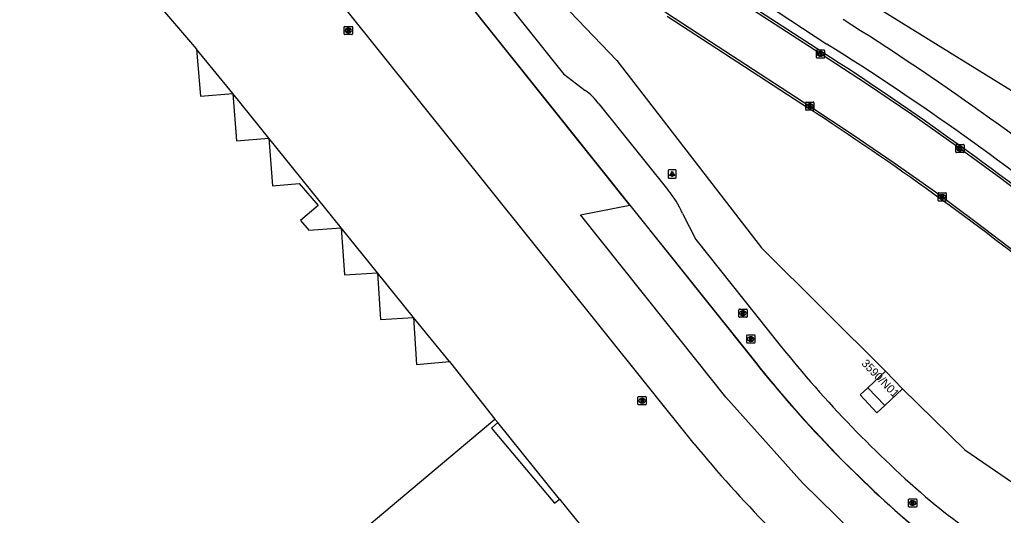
# Model space of a CAD drawing. Extents: x 155018 to 156648, y 383980 to 385733.
# Drawn here: x 156230.4 to 156350, y 384910.1 to 384970.3 of the extents above; entities that cross this region are included whole.
import ezdxf

# ---------------------------------------------------------------- set-up
doc = ezdxf.new("R2010")
doc.units = 0
for name, color, linetype in [('IMGEO_Berm_groen', 7, 'Continuous'), ('IMGEO_Fietspad_gesloten', 7, 'Continuous'), ('IMGEO_Kolk', 7, 'Continuous'), ('IMGEO_Lichtpunt', 7, 'Continuous'), ('IMGEO_Lijnafwatering', 7, 'Continuous'), ('IMGEO_Pand', 7, 'Continuous'), ('IMGEO_Pand_nummerreeks', 7, 'Continuous'), ('IMGEO_Pand_overbouw', 7, 'Continuous'), ('IMGEO_Rijbaan_lokaal_gesloten', 7, 'Continuous'), ('IMGEO_Rioolput', 7, 'Continuous'), ('IMGEO_Voetpad_open', 7, 'Continuous')]:
    doc.layers.add(name, color=color, linetype=linetype)

msp = doc.modelspace()

# ---------------------------------------------------------------- linework, layer by layer
at = {"layer": 'IMGEO_Berm_groen'}
for points in [[(156394.45, 384924.97), (156390.98, 384926.54), (156379.94, 384936.83), (156364.19, 384950.94), (156351.47, 384961.36), (156330.37, 384974.44), (156316, 384982.95), (156292.42, 385003.08)], [(156295.41, 384973.34), (156302.97, 384965.36), (156320.55, 384942.59), (156335.64, 384927.61)], [(156337.69, 384925.46), (156345.28, 384918.03), (156368.83, 384901.89), (156404.73, 384880.25), (156420.16, 384869.66), (156444.99, 384849.41), (156446.78, 384851.04)]]:
    msp.add_lwpolyline(points, dxfattribs=at)
at = {"layer": 'IMGEO_Fietspad_gesloten'}
msp.add_lwpolyline([(156312.29, 384978.05), (156328.52, 384967.37)], dxfattribs=at)
for centre, radius, start, end in [((156155.05, 384689.99), 330.72, 50.9598, 57.9655), ((156152.36, 384685.69), 332.22, 51.0539, 57.9796)]:
    msp.add_arc(centre, radius, start, end, dxfattribs=at)
at = {"layer": 'IMGEO_Kolk'}
for p, q in [((156327.23, 384965.75), (156327.23, 384966.6)), ((156327.31, 384966.68), (156328.16, 384966.68)), ((156327.72, 384966.46), (156327.75, 384966.46)), ((156327.74, 384965.9), (156327.72, 384965.9)), ((156328.23, 384966.6), (156328.23, 384965.75)), ((156328.16, 384965.68), (156327.31, 384965.68)), ((156325.94, 384959.4), (156325.94, 384960.25)), ((156326.01, 384960.32), (156326.86, 384960.32)), ((156326.43, 384960.1), (156326.45, 384960.1)), ((156326.94, 384960.25), (156326.94, 384959.4)), ((156326.86, 384959.32), (156326.01, 384959.32)), ((156326.45, 384959.54), (156326.42, 384959.54)), ((156344.26, 384955.18), (156345.11, 384955.18)), ((156344.19, 384954.25), (156344.19, 384955.1)), ((156345.11, 384954.17), (156344.26, 384954.17)), ((156344.67, 384954.95), (156344.7, 384954.95)), ((156344.7, 384954.4), (156344.67, 384954.4)), ((156345.19, 384955.1), (156345.19, 384954.25)), ((156342.03, 384948.36), (156342.03, 384949.22)), ((156342.1, 384949.29), (156342.95, 384949.29)), ((156343.03, 384949.22), (156343.03, 384948.36)), ((156342.95, 384948.29), (156342.1, 384948.29)), ((156342.51, 384949.07), (156342.54, 384949.07)), ((156342.54, 384948.51), (156342.51, 384948.51))]:
    msp.add_line(p, q, dxfattribs=at)
for points in [[(156327.23, 384965.75), (156327.23, 384966.6)], [(156327.31, 384966.68), (156328.16, 384966.68)], [(156327.55, 384966.38), (156327.68, 384966.38), (156327.68, 384966.23), (156327.81, 384966.38), (156327.97, 384966.38), (156327.82, 384966.23), (156327.98, 384965.98), (156327.82, 384965.98), (156327.74, 384966.14), (156327.68, 384966.08), (156327.68, 384965.98), (156327.55, 384965.98), (156327.55, 384966.38)], [(156328.23, 384966.6), (156328.23, 384965.75)], [(156328.16, 384965.68), (156327.31, 384965.68)], [(156325.94, 384959.4), (156325.94, 384960.25)], [(156326.01, 384960.32), (156326.86, 384960.32)], [(156326.26, 384960.02), (156326.38, 384960.02), (156326.38, 384959.87), (156326.51, 384960.02), (156326.68, 384960.02), (156326.53, 384959.87), (156326.68, 384959.62), (156326.53, 384959.62), (156326.45, 384959.79), (156326.38, 384959.72), (156326.38, 384959.62), (156326.26, 384959.62), (156326.26, 384960.02)], [(156326.94, 384960.25), (156326.94, 384959.4)], [(156326.86, 384959.32), (156326.01, 384959.32)], [(156344.26, 384955.18), (156345.11, 384955.18)], [(156344.19, 384954.25), (156344.19, 384955.1)], [(156345.11, 384954.17), (156344.26, 384954.17)], [(156344.51, 384954.87), (156344.63, 384954.87), (156344.63, 384954.72), (156344.76, 384954.87), (156344.92, 384954.87), (156344.78, 384954.72), (156344.93, 384954.47), (156344.78, 384954.47), (156344.69, 384954.64), (156344.63, 384954.57), (156344.63, 384954.47), (156344.51, 384954.47), (156344.51, 384954.87)], [(156345.19, 384955.1), (156345.19, 384954.25)], [(156342.03, 384948.36), (156342.03, 384949.22)], [(156342.1, 384949.29), (156342.95, 384949.29)], [(156343.03, 384949.22), (156343.03, 384948.36)], [(156342.95, 384948.29), (156342.1, 384948.29)], [(156342.35, 384948.99), (156342.47, 384948.99), (156342.47, 384948.84), (156342.6, 384948.99), (156342.76, 384948.99), (156342.62, 384948.84), (156342.77, 384948.59), (156342.62, 384948.59), (156342.53, 384948.75), (156342.47, 384948.69), (156342.47, 384948.59), (156342.35, 384948.59), (156342.35, 384948.99)]]:
    msp.add_lwpolyline(points, dxfattribs=at)
for centre, start, end in [((156327.31, 384966.6), 91.552, 178.448), ((156327.31, 384966.6), 91.552, 178.448), ((156328.16, 384966.6), 1.552, 88.448), ((156328.16, 384966.6), 1.552, 88.448), ((156327.31, 384965.75), 181.552, 268.448), ((156327.31, 384965.75), 181.552, 268.448), ((156328.16, 384965.75), 271.552, 358.448), ((156328.16, 384965.75), 271.552, 358.448), ((156326.01, 384960.25), 91.552, 178.448), ((156326.01, 384960.25), 91.552, 178.448), ((156326.86, 384960.25), 1.552, 88.448), ((156326.86, 384960.25), 1.552, 88.448), ((156326.01, 384959.4), 181.552, 268.448), ((156326.01, 384959.4), 181.552, 268.448), ((156326.86, 384959.4), 271.552, 358.448), ((156326.86, 384959.4), 271.552, 358.448), ((156344.26, 384955.1), 91.552, 178.448), ((156344.26, 384955.1), 91.552, 178.448), ((156345.11, 384955.1), 1.552, 88.448), ((156345.11, 384955.1), 1.552, 88.448), ((156344.26, 384954.25), 181.552, 268.448), ((156344.26, 384954.25), 181.552, 268.448), ((156345.11, 384954.25), 271.552, 358.448), ((156345.11, 384954.25), 271.552, 358.448), ((156342.1, 384949.21), 91.552, 178.448), ((156342.1, 384949.21), 91.552, 178.448), ((156342.95, 384949.21), 1.552, 88.448), ((156342.95, 384949.21), 1.552, 88.448), ((156342.1, 384948.37), 181.552, 268.448), ((156342.1, 384948.37), 181.552, 268.448), ((156342.95, 384948.37), 271.552, 358.448), ((156342.95, 384948.37), 271.552, 358.448)]:
    msp.add_arc(centre, 0.0765, start, end, dxfattribs=at)
for centre, major_axis, ratio, start_param, end_param in [((156327.72, 384966.18), (-0.387, 0.002), 0.722429, 4.712389, 7.853982), ((156327.74, 384966.18), (-0.39, 0.002), 0.717154, 1.570796, 4.712389), ((156326.42, 384959.82), (-0.387, 0.002), 0.722429, 4.712389, 7.853982), ((156326.45, 384959.82), (-0.39, 0.002), 0.717154, 1.570796, 4.712389), ((156344.67, 384954.67), (-0.387, 0.002), 0.722429, 4.712389, 7.853982), ((156344.7, 384954.67), (-0.39, 0.002), 0.717154, 1.570796, 4.712389), ((156342.51, 384948.79), (-0.387, 0.002), 0.722429, 4.712389, 7.853982), ((156342.54, 384948.79), (-0.39, 0.002), 0.717154, 1.570796, 4.712389)]:
    msp.add_ellipse(centre, major_axis=major_axis, ratio=ratio, start_param=start_param, end_param=end_param, dxfattribs=at)
at = {"layer": 'IMGEO_Lichtpunt'}
for p, q in [((156309.2, 384951.98), (156309.2, 384951.17)), ((156309.2, 384951.98), (156309.2, 384951.17)), ((156310.1, 384952.08), (156309.29, 384952.08)), ((156310.1, 384952.08), (156309.29, 384952.08)), ((156310.19, 384951.17), (156310.19, 384951.98)), ((156310.19, 384951.17), (156310.19, 384951.98)), ((156309.29, 384951.08), (156310.1, 384951.08)), ((156309.29, 384951.08), (156310.1, 384951.08))]:
    msp.add_line(p, q, dxfattribs=at)
for points in [[(156309.57, 384951.64), (156309.61, 384951.62), (156309.42, 384951.35), (156309.38, 384951.38), (156309.57, 384951.64)], [(156309.67, 384951.6), (156309.72, 384951.6), (156309.72, 384951.27), (156309.67, 384951.27), (156309.67, 384951.6)], [(156309.78, 384951.62), (156309.82, 384951.64), (156310.01, 384951.38), (156309.97, 384951.35), (156309.78, 384951.62)]]:
    msp.add_lwpolyline(points, dxfattribs=at)
msp.add_circle((156309.7, 384951.78), 0.0994, dxfattribs=at)
for centre, start, end in [((156309.29, 384951.98), 90, 180), ((156309.29, 384951.98), 90, 180), ((156310.1, 384951.98), 0, 90), ((156310.1, 384951.98), 0, 90), ((156309.29, 384951.17), 180, 270), ((156309.29, 384951.17), 180, 270), ((156310.1, 384951.17), 270, 0), ((156310.1, 384951.17), 270, 360)]:
    msp.add_arc(centre, 0.0946, start, end, dxfattribs=at)
at = {"layer": 'IMGEO_Lijnafwatering'}
for points in [[(156296.72, 384957.62), (156284.35, 384973.12)], [(156309.1, 384942.13), (156296.72, 384957.62)], [(156321.48, 384926.64), (156320.93, 384927.3), (156320.39, 384927.97), (156319.86, 384928.64), (156309.1, 384942.13)], [(156335.07, 384912.23), (156330.32, 384916.82), (156325.78, 384921.63), (156321.48, 384926.64)], [(156350.99, 384900.47), (156347.95, 384902.42), (156344.79, 384904.49), (156341.71, 384906.68), (156338.71, 384908.98), (156337.48, 384910.05), (156336.27, 384911.13), (156335.07, 384912.23)]]:
    msp.add_lwpolyline(points, dxfattribs=at)
at = {"layer": 'IMGEO_Pand'}
for points in [[(156230.36, 384991.57), (156237.37, 384983.51), (156236.58, 384982.76), (156244.26, 384973.58), (156245.28, 384974.45), (156251.86, 384966.76), (156252.33, 384961.05), (156256.27, 384961.36), (156256.72, 384955.59), (156260.67, 384955.92), (156261.11, 384950.14), (156264.36, 384950.42), (156266.65, 384947.73), (156264.52, 384945.93), (156265.5, 384944.74), (156269.44, 384945.03), (156269.86, 384939.29), (156273.85, 384939.57), (156274.24, 384933.86), (156278.24, 384934.13), (156278.61, 384928.42), (156282.61, 384928.77), (156282.74, 384928.59), (156288.15, 384921.74)], [(156333.49, 384925.57), (156335.64, 384927.61)], [(156335.64, 384927.61), (156337.69, 384925.46)], [(156335.54, 384923.41), (156333.49, 384925.57)], [(156337.69, 384925.46), (156335.54, 384923.41)], [(156237.7, 384879.35), (156288.15, 384921.74)], [(156288.15, 384921.74), (156288.49, 384921.35), (156287.72, 384920.66), (156295.39, 384911.53), (156296, 384912.04), (156302.17, 384904.4), (156302.33, 384904.22), (156303.65, 384897.44), (156307.69, 384898.27), (156307.77, 384898.19), (156308.87, 384892.65), (156312.62, 384893.41), (156312.68, 384893.42), (156312.7, 384893.33), (156313.8, 384887.79), (156318.01, 384888.63), (156318.08, 384888.65), (156318.1, 384888.56), (156319.18, 384883.03), (156323.93, 384883.96), (156325.11, 384878.35), (156330.46, 384879.42), (156337.12, 384875.19)]]:
    msp.add_lwpolyline(points, dxfattribs=at)
at = {"layer": 'IMGEO_Pand_overbouw'}
for points in [[(156256.27, 384961.36), (156251.86, 384966.76), (156252.33, 384961.05)], [(156260.67, 384955.92), (156256.27, 384961.36), (156256.72, 384955.59)], [(156260.67, 384955.92), (156261.11, 384950.14), (156264.36, 384950.42), (156266.65, 384947.73), (156264.52, 384945.93), (156265.5, 384944.74), (156269.44, 384945.03)], [(156269.44, 384945.03), (156269.86, 384939.29), (156273.85, 384939.57)], [(156278.24, 384934.13), (156273.85, 384939.57), (156274.24, 384933.86)], [(156282.61, 384928.77), (156278.24, 384934.13), (156278.61, 384928.42)], [(156296, 384912.04), (156288.49, 384921.35), (156287.72, 384920.66), (156295.39, 384911.53)]]:
    msp.add_lwpolyline(points, close=True, dxfattribs=at)
at = {"layer": 'IMGEO_Rijbaan_lokaal_gesloten'}
for points in [[(156354.98, 384946.98), (156349.67, 384951.02), (156344.29, 384954.96), (156338.84, 384958.8), (156333.32, 384962.54), (156327.73, 384966.18), (156313.26, 384975.59), (156311.41, 384976.87), (156306.54, 384980.48), (156301.74, 384984.2), (156297.02, 384988.01), (156292.38, 384991.91), (156287.82, 384995.91), (156283.34, 385000), (156276.4, 385006.68)], [(156272.08, 385002.48), (156272.66, 385001.9), (156274.6, 385000), (156280.07, 384994.82), (156285.67, 384989.78), (156291.39, 384984.87), (156297.23, 384980.11), (156303.18, 384975.49), (156309.25, 384971.03), (156326.44, 384959.82), (156331.59, 384956.43), (156336.68, 384952.95), (156341.71, 384949.39), (156346.67, 384945.73), (156351.57, 384941.99)], [(156304.57, 384947.8), (156273.52, 384986.69), (156272.76, 384987.61)], [(156277.02, 384988.16), (156296.49, 384963.75), (156299.13, 384961.75)], [(156312.37, 384918.74), (156301.09, 384932.84), (156265.45, 384977.36)], [(156327.91, 384966.43), (156313.42, 384975.83), (156311.6, 384977.12)], [(156309.1, 384970.76), (156326.28, 384959.58)], [(156300.77, 384960.1), (156309.19, 384949.64)], [(156423.15, 384854.64), (156417.65, 384851.64), (156399.08, 384863.63), (156368.63, 384882.88), (156348.05, 384896.11), (156338.33, 384902.9), (156331.71, 384907.97), (156325.55, 384914.02), (156316.24, 384924.45), (156308.93, 384933.59), (156298.54, 384946.6), (156304.57, 384947.8)], [(156304.57, 384947.8), (156319.86, 384928.64)], [(156310.95, 384946.77), (156312.58, 384943.59), (156322.85, 384930.73)]]:
    msp.add_lwpolyline(points, dxfattribs=at)
for centre, radius, start, end in [((156118.28, 384640.4), 387.61, 51.3434, 57.2603), ((156294.85, 384955.82), 7.31, 35.903, 54.2015), ((156123.07, 384646.73), 373.05, 51.3168, 56.9955), ((156300.75, 384942.5), 11.05, 22.6981, 40.2271), ((156432.9, 385018.66), 140.87, 218.6245, 229.3507), ((156432.21, 385017.5), 143.24, 218.3405, 229.2491), ((156430.97, 385016.35), 153.6, 219.4536, 229.5614), ((156392.02, 384973.58), 80.05, 230.5361, 238.3124)]:
    msp.add_arc(centre, radius, start, end, dxfattribs=at)
at = {"layer": 'IMGEO_Rioolput'}
for p, q in [((156269.9, 384969.53), (156270.75, 384969.53)), ((156269.82, 384968.6), (156269.82, 384969.46)), ((156270.75, 384968.53), (156269.9, 384968.53)), ((156270.31, 384969.31), (156270.33, 384969.31)), ((156270.33, 384968.75), (156270.31, 384968.75)), ((156270.82, 384969.46), (156270.82, 384968.6)), ((156317.8, 384934.22), (156317.8, 384935.07)), ((156317.88, 384935.15), (156318.73, 384935.15)), ((156318.29, 384934.93), (156318.32, 384934.93)), ((156318.8, 384935.07), (156318.8, 384934.22)), ((156318.73, 384934.15), (156317.88, 384934.15)), ((156318.31, 384934.37), (156318.29, 384934.37)), ((156318.76, 384931.08), (156318.76, 384931.93)), ((156318.84, 384932), (156319.69, 384932)), ((156319.25, 384931.78), (156319.28, 384931.78)), ((156319.27, 384931.22), (156319.25, 384931.22)), ((156319.76, 384931.93), (156319.76, 384931.08)), ((156319.69, 384931), (156318.84, 384931)), ((156305.54, 384923.58), (156305.54, 384924.43)), ((156305.62, 384924.51), (156306.47, 384924.51)), ((156306.03, 384924.28), (156306.06, 384924.28)), ((156306.54, 384924.43), (156306.54, 384923.58)), ((156306.47, 384923.5), (156305.62, 384923.5)), ((156306.05, 384923.73), (156306.03, 384923.73)), ((156338.44, 384911.14), (156338.44, 384911.99)), ((156338.51, 384912.06), (156339.37, 384912.06)), ((156339.37, 384911.06), (156338.51, 384911.06)), ((156338.95, 384911.28), (156338.92, 384911.28)), ((156338.93, 384911.84), (156338.95, 384911.84)), ((156339.44, 384911.99), (156339.44, 384911.14))]:
    msp.add_line(p, q, dxfattribs=at)
for points in [[(156269.9, 384969.53), (156270.75, 384969.53)], [(156269.82, 384968.6), (156269.82, 384969.46)], [(156270.75, 384968.53), (156269.9, 384968.53)], [(156270.41, 384969.23), (156270.16, 384969.23), (156270.16, 384968.83)], [(156270.16, 384968.83), (156270.28, 384968.83), (156270.28, 384968.99), (156270.29, 384968.99)], [(156270.34, 384969.15), (156270.28, 384969.15), (156270.28, 384969.07)], [(156270.28, 384969.07), (156270.33, 384969.07)], [(156270.34, 384968.96), (156270.41, 384968.83), (156270.55, 384968.83), (156270.49, 384968.96)], [(156270.82, 384969.46), (156270.82, 384968.6)], [(156317.8, 384934.22), (156317.8, 384935.07)], [(156317.88, 384935.15), (156318.73, 384935.15)], [(156318.39, 384934.85), (156318.14, 384934.85), (156318.14, 384934.45)], [(156318.8, 384935.07), (156318.8, 384934.22)], [(156318.73, 384934.15), (156317.88, 384934.15)], [(156318.14, 384934.45), (156318.26, 384934.45), (156318.26, 384934.61), (156318.28, 384934.61)], [(156318.32, 384934.77), (156318.26, 384934.77), (156318.26, 384934.69)], [(156318.26, 384934.69), (156318.32, 384934.69)], [(156318.32, 384934.58), (156318.39, 384934.45), (156318.53, 384934.45), (156318.47, 384934.57)], [(156318.76, 384931.08), (156318.76, 384931.93)], [(156318.84, 384932), (156319.69, 384932)], [(156319.35, 384931.7), (156319.1, 384931.7), (156319.1, 384931.3)], [(156319.1, 384931.3), (156319.22, 384931.3), (156319.22, 384931.46), (156319.24, 384931.46)], [(156319.28, 384931.62), (156319.22, 384931.62), (156319.22, 384931.54)], [(156319.22, 384931.54), (156319.28, 384931.54)], [(156319.28, 384931.43), (156319.35, 384931.3), (156319.49, 384931.3), (156319.43, 384931.43)], [(156319.76, 384931.93), (156319.76, 384931.08)], [(156319.69, 384931), (156318.84, 384931)], [(156305.54, 384923.58), (156305.54, 384924.43)], [(156305.62, 384924.51), (156306.47, 384924.51)], [(156306.13, 384924.2), (156305.88, 384924.2), (156305.88, 384923.8)], [(156306.06, 384924.12), (156306, 384924.12), (156306, 384924.04)], [(156306, 384924.04), (156306.06, 384924.04)], [(156306.54, 384924.43), (156306.54, 384923.58)], [(156306.47, 384923.5), (156305.62, 384923.5)], [(156305.88, 384923.8), (156306, 384923.8), (156306, 384923.97), (156306.02, 384923.97)], [(156306.06, 384923.94), (156306.13, 384923.8), (156306.27, 384923.8), (156306.21, 384923.93)], [(156338.44, 384911.14), (156338.44, 384911.99)], [(156338.51, 384912.06), (156339.37, 384912.06)], [(156339.37, 384911.06), (156338.51, 384911.06)], [(156339.03, 384911.76), (156338.78, 384911.76), (156338.78, 384911.36)], [(156338.78, 384911.36), (156338.9, 384911.36), (156338.9, 384911.53), (156338.91, 384911.53)], [(156338.95, 384911.68), (156338.9, 384911.68), (156338.9, 384911.6)], [(156338.9, 384911.6), (156338.95, 384911.6)], [(156338.96, 384911.5), (156339.03, 384911.36), (156339.17, 384911.36), (156339.1, 384911.49)], [(156339.44, 384911.99), (156339.44, 384911.14)]]:
    msp.add_lwpolyline(points, dxfattribs=at)
for centre, radius, start, end in [((156269.9, 384969.46), 0.0765, 91.552, 178.448), ((156269.9, 384969.46), 0.0765, 91.552, 178.448), ((156270.75, 384969.46), 0.0765, 1.552, 88.448), ((156270.75, 384969.46), 0.0765, 1.552, 88.448), ((156269.9, 384968.61), 0.0765, 181.552, 268.448), ((156269.9, 384968.61), 0.0765, 181.552, 268.448), ((156270.29, 384968.94), 0.0533, 26.0293, 88.6989), ((156270.32, 384969.26), 0.19, 274.7715, 282.9687), ((156270.34, 384969.05), 0.0964, 77.0061, 93.1865), ((156270.36, 384969.11), 0.0378, 276.6634, 79.6772), ((156270.41, 384969.12), 0.109, 350.3612, 89.416), ((156270.41, 384969.12), 0.112, 277.5842, 350.9817), ((156270.39, 384968.9), 0.108, 29.5134, 73.7905), ((156270.75, 384968.61), 0.0765, 271.552, 358.448), ((156270.75, 384968.61), 0.0765, 271.552, 358.448), ((156317.88, 384935.07), 0.0765, 91.552, 178.448), ((156317.88, 384935.07), 0.0765, 91.552, 178.448), ((156318.39, 384934.74), 0.109, 350.3612, 89.416), ((156318.73, 384935.07), 0.0765, 1.552, 88.448), ((156318.73, 384935.07), 0.0765, 1.552, 88.448), ((156317.88, 384934.22), 0.0765, 181.552, 268.448), ((156317.88, 384934.22), 0.0765, 181.552, 268.448), ((156318.27, 384934.56), 0.0533, 26.0293, 88.6989), ((156318.32, 384934.67), 0.0964, 77.0061, 93.1865), ((156318.3, 384934.88), 0.19, 274.7715, 282.9687), ((156318.34, 384934.73), 0.0378, 276.6634, 79.6772), ((156318.39, 384934.74), 0.112, 277.5842, 350.9817), ((156318.37, 384934.52), 0.108, 29.5134, 73.7905), ((156318.73, 384934.22), 0.0765, 271.552, 358.448), ((156318.73, 384934.22), 0.0765, 271.552, 358.448), ((156318.84, 384931.93), 0.0765, 91.552, 178.448), ((156318.84, 384931.93), 0.0765, 91.552, 178.448), ((156319.23, 384931.41), 0.0533, 26.0293, 88.6989), ((156319.28, 384931.52), 0.0964, 77.0061, 93.1865), ((156319.26, 384931.73), 0.19, 274.7715, 282.9687), ((156319.3, 384931.58), 0.0378, 276.6634, 79.6772), ((156319.35, 384931.59), 0.109, 350.3612, 89.416), ((156319.35, 384931.59), 0.112, 277.5842, 350.9817), ((156319.33, 384931.37), 0.108, 29.5134, 73.7905), ((156319.69, 384931.93), 0.0765, 1.552, 88.448), ((156319.69, 384931.93), 0.0765, 1.552, 88.448), ((156318.84, 384931.08), 0.0765, 181.552, 268.448), ((156318.84, 384931.08), 0.0765, 181.552, 268.448), ((156319.69, 384931.08), 0.0765, 271.552, 358.448), ((156319.69, 384931.08), 0.0765, 271.552, 358.448), ((156305.62, 384924.43), 0.0765, 91.552, 178.448), ((156305.62, 384924.43), 0.0765, 91.552, 178.448), ((156306.06, 384924.03), 0.0964, 77.0061, 93.1865), ((156306.04, 384924.23), 0.19, 274.7715, 282.9687), ((156306.08, 384924.08), 0.0378, 276.6634, 79.6772), ((156306.13, 384924.09), 0.109, 350.3612, 89.416), ((156306.13, 384924.09), 0.112, 277.5842, 350.9817), ((156306.47, 384924.43), 0.0765, 1.552, 88.448), ((156306.47, 384924.43), 0.0765, 1.552, 88.448), ((156305.62, 384923.58), 0.0765, 181.552, 268.448), ((156305.62, 384923.58), 0.0765, 181.552, 268.448), ((156306.01, 384923.91), 0.0533, 26.0293, 88.6989), ((156306.11, 384923.88), 0.108, 29.5134, 73.7905), ((156306.47, 384923.58), 0.0765, 271.552, 358.448), ((156306.47, 384923.58), 0.0765, 271.552, 358.448), ((156338.52, 384911.99), 0.0765, 91.552, 178.448), ((156338.52, 384911.99), 0.0765, 91.552, 178.448), ((156338.52, 384911.14), 0.0765, 181.552, 268.448), ((156338.52, 384911.14), 0.0765, 181.552, 268.448), ((156338.91, 384911.47), 0.0533, 26.0293, 88.6989), ((156338.96, 384911.59), 0.0964, 77.0061, 93.1865), ((156338.94, 384911.79), 0.19, 274.7715, 282.9687), ((156338.97, 384911.64), 0.0378, 276.6634, 79.6772), ((156339.03, 384911.65), 0.109, 350.3612, 89.416), ((156339.03, 384911.65), 0.112, 277.5842, 350.9817), ((156339.01, 384911.44), 0.108, 29.5134, 73.7905), ((156339.36, 384911.99), 0.0765, 1.552, 88.448), ((156339.36, 384911.99), 0.0765, 1.552, 88.448), ((156339.36, 384911.14), 0.0765, 271.552, 358.448), ((156339.36, 384911.14), 0.0765, 271.552, 358.448)]:
    msp.add_arc(centre, radius, start, end, dxfattribs=at)
for centre, major_axis, ratio, start_param, end_param in [((156270.31, 384969.03), (-0.387, 0.002), 0.722429, 4.712389, 7.853982), ((156270.33, 384969.03), (-0.39, 0.002), 0.717154, 1.570796, 4.712389), ((156318.29, 384934.65), (-0.387, 0.002), 0.722429, 4.712389, 7.853982), ((156318.31, 384934.65), (-0.39, 0.002), 0.717154, 1.570796, 4.712389), ((156319.25, 384931.5), (-0.387, 0.002), 0.722429, 4.712389, 7.853982), ((156319.27, 384931.5), (-0.39, 0.002), 0.717154, 1.570796, 4.712389), ((156306.03, 384924), (-0.387, 0.002), 0.722429, 4.712389, 7.853982), ((156306.05, 384924), (-0.39, 0.002), 0.717154, 1.570796, 4.712389), ((156338.93, 384911.56), (-0.387, 0.002), 0.722429, 4.712389, 7.853982), ((156338.95, 384911.56), (-0.39, 0.002), 0.717154, 1.570796, 4.712389)]:
    msp.add_ellipse(centre, major_axis=major_axis, ratio=ratio, start_param=start_param, end_param=end_param, dxfattribs=at)
at = {"layer": 'IMGEO_Voetpad_open'}
msp.add_lwpolyline([(156335.54, 384923.41), (156334.6, 384922.52), (156332.57, 384924.7), (156333.49, 384925.57)], dxfattribs=at)

# ---------------------------------------------------------------- texts
at = {"layer": 'IMGEO_Pand_nummerreeks'}
msp.add_text('3590/N01', height=1, rotation=314.1118, dxfattribs=at).set_placement((156332.65, 384928.46))

doc.saveas('drawing.dxf')
